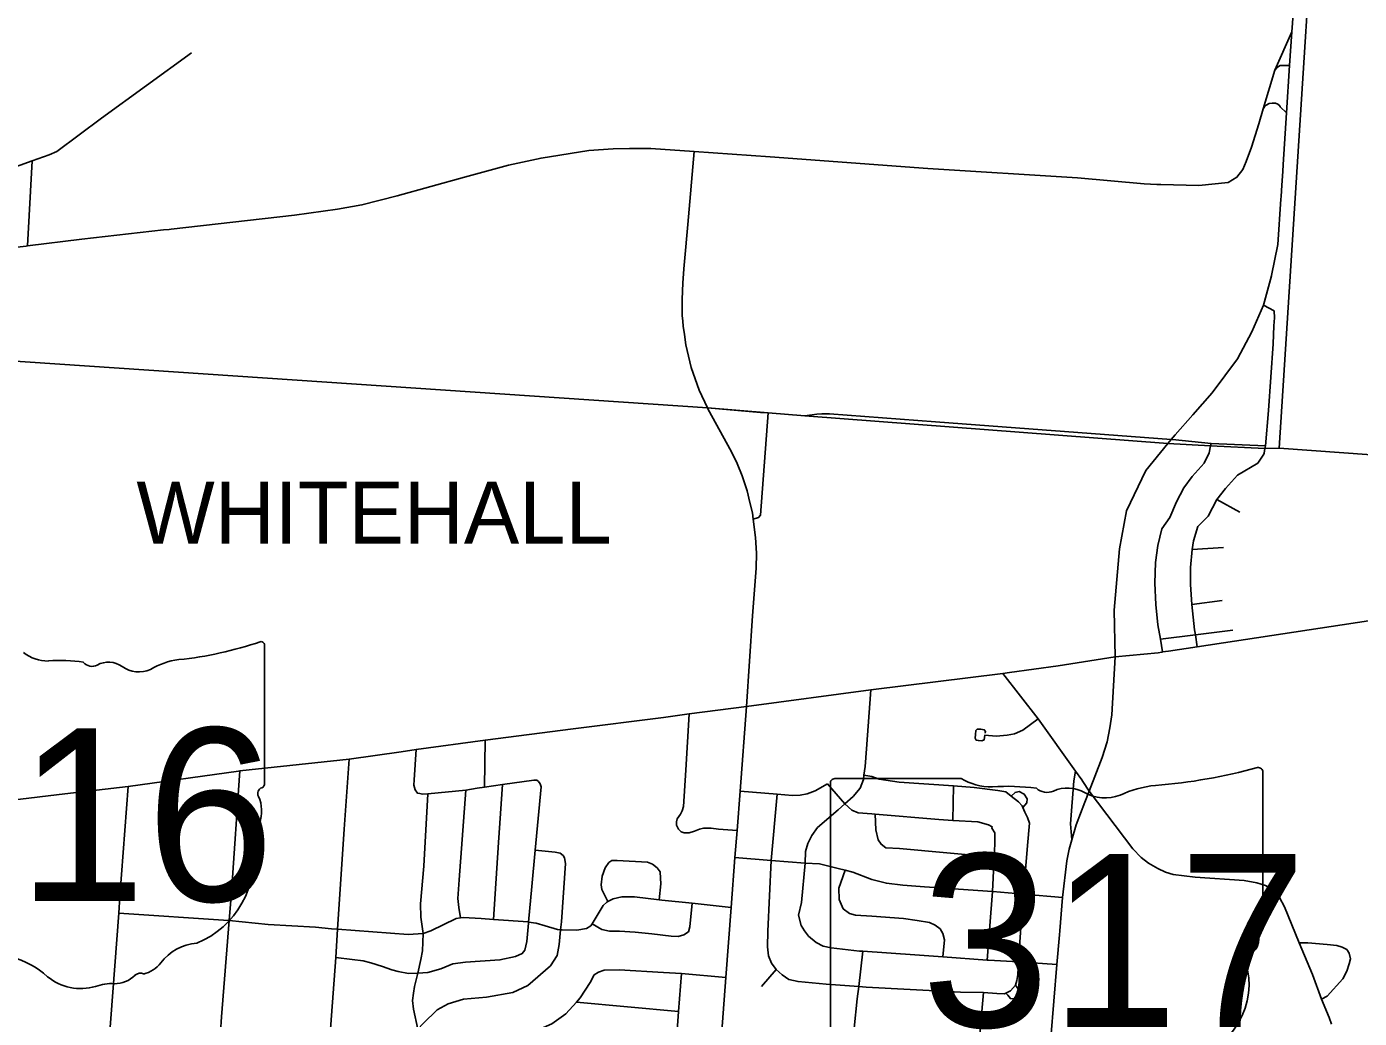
# Model space of a CAD drawing. Extents: x 1755200 to 1902939, y 644115 to 788070.
# Drawn here: x 1854921 to 1865650, y 717084 to 725068 of the extents above; entities that cross this region are included whole.
import ezdxf

# ---------------------------------------------------------------- set-up
doc = ezdxf.new("R2010")
doc.units = 0
for name, color, linetype in [('GM_X_City_Street', 7, 'Continuous'), ('GM_X_Corporation_Text', 7, 'Continuous'), ('GM_X_State_Route', 7, 'Continuous'), ('GM_X_State_Shield', 7, 'Continuous'), ('GM_X_Township', 7, 'Continuous')]:
    doc.layers.add(name, color=color, linetype=linetype)

msp = doc.modelspace()

# ---------------------------------------------------------------- linework, layer by layer
at = {"layer": 'GM_X_City_Street'}
for points in [[(1864051, 723797), (1864359, 723788), (1864593, 723813), (1864664, 723856), (1864711, 723918), (1864738, 723982), (1864783, 724097), (1864840, 724285), (1864877, 724407), (1864971, 724717), (1865108, 725027)], [(1854284, 723539), (1854388, 723665), (1854466, 723737), (1854567, 723816), (1854772, 723919), (1854966, 723988), (1855101, 724036), (1855164, 724062), (1855524, 724331), (1856249, 724857)], [(1864971, 724717), (1864988, 724740), (1864999, 724748), (1865013, 724754), (1865022, 724755), (1865029, 724756), (1865088, 724755)], [(1864877, 724407), (1864888, 724423), (1864892, 724428), (1864900, 724435), (1864924, 724449), (1864948, 724452), (1864975, 724451), (1864993, 724444), (1865010, 724430), (1865014, 724423), (1865063, 724375)], [(1856083, 723438), (1857078, 723550), (1857423, 723598), (1857620, 723633), (1857905, 723706), (1858446, 723856), (1858799, 723953), (1859062, 724010), (1859448, 724071), (1859644, 724084), (1859774, 724086)], [(1859774, 724086), (1859807, 724087), (1859947, 724087), (1860295, 724064)], [(1860230, 723328), (1860243, 723475), (1860295, 724064)], [(1860295, 724064), (1860907, 724019), (1862175, 723925), (1863380, 723850), (1863918, 723802), (1864019, 723798), (1864051, 723797)], [(1854928, 723304), (1854966, 723988)], [(1853515, 723025), (1853685, 723023), (1853753, 723024), (1853887, 723056), (1853929, 723066), (1854372, 723191), (1854502, 723223), (1854551, 723234), (1854685, 723263), (1854803, 723290), (1854819, 723291), (1854916, 723302), (1854928, 723304), (1855365, 723357), (1856022, 723431), (1856069, 723436), (1856083, 723438)], [(1860213, 723118), (1860225, 723266), (1860230, 723324), (1860230, 723328)], [(1860203, 722696), (1860199, 722742), (1860198, 722872), (1860204, 723006), (1860213, 723115), (1860213, 723118)], [(1864963, 722660), (1864966, 722724), (1864964, 722780), (1864879, 722826)], [(1860406, 721991), (1860402, 721998), (1860334, 722142), (1860271, 722324), (1860228, 722506), (1860218, 722590), (1860206, 722658), (1860203, 722696)], [(1864883, 721633), (1864890, 721673), (1864894, 721694), (1864919, 721979), (1864957, 722515), (1864963, 722660)], [(1860402, 721998), (1860829, 721963)], [(1860715, 719595), (1860765, 720325), (1860795, 720708), (1860798, 720830), (1860790, 720955), (1860770, 721104), (1860764, 721153), (1860743, 721237), (1860721, 721330), (1860681, 721452), (1860641, 721550), (1860595, 721646), (1860406, 721991)], [(1860770, 721104), (1860813, 721117), (1860828, 721134), (1860890, 721958)], [(1860829, 721963), (1860890, 721958), (1861185, 721935), (1861204, 721938)], [(1861204, 721938), (1861282, 721948), (1861324, 721951), (1861384, 721952), (1862238, 721886), (1864135, 721745), (1864145, 721744)], [(1864065, 720034), (1864049, 720136), (1864029, 720252), (1864013, 720416), (1864004, 720587), (1864008, 720755), (1864028, 720891), (1864059, 721025), (1864125, 721116), (1864179, 721243), (1864237, 721354), (1864303, 721446), (1864401, 721554), (1864442, 721637), (1864452, 721692), (1864456, 721713)], [(1864145, 721744), (1864456, 721713), (1864894, 721694)], [(1864345, 720076), (1864330, 720171), (1864324, 720212), (1864301, 720416), (1864290, 720577), (1864292, 720713), (1864305, 720858), (1864315, 720929), (1864349, 721045), (1864433, 721128), (1864504, 721262), (1864574, 721351), (1864668, 721457), (1864834, 721554), (1864882, 721626), (1864883, 721633)], [(1864504, 721262), (1864687, 721160)], [(1864305, 720858), (1864557, 720876)], [(1864301, 720416), (1864545, 720448)], [(1864049, 720136), (1864330, 720171), (1864632, 720209)], [(1863425, 718991), (1863417, 719004), (1863365, 719074), (1863064, 719495), (1862780, 719861)], [(1861216, 717747), (1861184, 717790), (1861157, 717831), (1861135, 717915), (1861160, 718016), (1861189, 718334), (1861191, 718427), (1861210, 718492), (1861241, 718556), (1861288, 718621), (1861454, 718762), (1861508, 718810), (1861575, 718871), (1861631, 718937), (1861657, 719007), (1861662, 719041), (1861672, 719111), (1861682, 719255), (1861716, 719730)], [(1860052, 711084), (1860055, 711107), (1860064, 711233), (1860092, 711537), (1860128, 712001), (1860141, 712209), (1860174, 712565), (1860251, 713477), (1860253, 713524), (1860310, 714273), (1860368, 715070), (1860409, 715537), (1860428, 715834), (1860449, 716129), (1860493, 716659), (1860550, 717412), (1860592, 717976), (1860621, 718378), (1860641, 718596), (1860664, 718914), (1860715, 719595)], [(1860641, 718596), (1860490, 718607), (1860432, 718615), (1860392, 718615), (1860369, 718615), (1860338, 718607), (1860297, 718592), (1860254, 718578), (1860215, 718577), (1860189, 718587), (1860168, 718606), (1860152, 718639), (1860152, 718665), (1860158, 718691), (1860184, 718727), (1860199, 718755), (1860210, 718789), (1860229, 719081), (1860255, 719536)], [(1862639, 719379), (1862640, 719393), (1862630, 719408), (1862602, 719412), (1862574, 719411), (1862563, 719401), (1862560, 719370), (1862558, 719340), (1862564, 719324), (1862584, 719320), (1862612, 719318), (1862629, 719326), (1862636, 719364), (1862726, 719356), (1862814, 719364), (1862873, 719376), (1862940, 719404), (1863064, 719495)], [(1858608, 718945), (1858613, 719324)], [(1858057, 719248), (1858041, 719004), (1858038, 718962), (1858048, 718925), (1858067, 718898), (1858085, 718894)], [(1857183, 712685), (1857197, 712881), (1857199, 712956), (1857193, 713044), (1857181, 713127), (1857151, 713241), (1857132, 713311), (1857122, 713352), (1857118, 713399), (1857116, 713464), (1857125, 713531), (1857146, 713815), (1857167, 714104), (1857276, 715622), (1857348, 716662), (1857354, 716821), (1857409, 717574), (1857423, 717802), (1857478, 718606), (1857518, 719171)], [(1856277, 714152), (1856277, 714158), (1856361, 715335), (1856388, 715683), (1856432, 716249), (1856464, 716725), (1856489, 717096), (1856551, 717871), (1856570, 718101), (1856636, 719076)], [(1858085, 718894), (1858108, 718890), (1858151, 718891), (1858456, 718922), (1858547, 718936), (1858608, 718945), (1858751, 718966), (1859003, 719003), (1859029, 719002), (1859041, 718992)], [(1858962, 717857), (1858962, 717859), (1858989, 718146), (1859016, 718438), (1859064, 718949), (1859056, 718972), (1859041, 718992)], [(1861662, 719041), (1861724, 719031), (1861783, 719011), (1861945, 718986), (1862382, 718955), (1862548, 718943), (1862739, 718919), (1862805, 718907), (1862848, 718874)], [(1863335, 718522), (1863326, 718649), (1863352, 718996), (1863365, 719074)], [(1865427, 717038), (1865406, 717091), (1865346, 717238), (1865272, 717436), (1865166, 717693), (1865049, 717981), (1865007, 718057), (1864948, 718119), (1864895, 718154), (1864824, 718175), (1864722, 718193), (1864329, 718221), (1864152, 718243), (1864089, 718262), (1864027, 718290), (1863954, 718333), (1863894, 718379), (1863827, 718448), (1863475, 718913), (1863425, 718991)], [(1855307, 712777), (1855385, 713888), (1855403, 714221), (1855414, 714411), (1855479, 715287), (1855512, 715750), (1855530, 716007), (1855577, 716790), (1855581, 716871), (1855662, 717931), (1855672, 718065), (1855739, 718952)], [(1858018, 716455), (1858049, 716433), (1858081, 716424), (1858133, 716438), (1858162, 716461), (1858185, 716497), (1858196, 716538), (1858194, 716589), (1858186, 716651), (1858070, 716996), (1858034, 717157), (1858028, 717227), (1858034, 717287), (1858042, 717340), (1858071, 717448), (1858095, 717557), (1858108, 717627), (1858112, 717767), (1858095, 717898), (1858092, 718006), (1858119, 718309), (1858151, 718891)], [(1858414, 717894), (1858399, 717976), (1858391, 718049), (1858402, 718199), (1858456, 718922)], [(1858679, 717881), (1858719, 718500), (1858751, 718966)], [(1860664, 718914), (1860962, 718888), (1861087, 718877), (1861149, 718882), (1861205, 718892), (1861268, 718915), (1861368, 718973)], [(1860956, 717478), (1860918, 717529), (1860894, 717588), (1860886, 717660), (1860889, 717786), (1860914, 718355), (1860962, 718888)], [(1861368, 718973), (1861508, 718810), (1861564, 718759), (1861615, 718739), (1861725, 718730), (1861751, 718728), (1862264, 718685), (1862378, 718678), (1862580, 718667), (1862665, 718643), (1862693, 718626), (1862692, 718616)], [(1862378, 718678), (1862382, 718955)], [(1862942, 718781), (1862973, 718820), (1862975, 718852), (1862953, 718889), (1862911, 718910), (1862879, 718903), (1862848, 718874)], [(1862882, 717350), (1862893, 717390), (1862900, 717437), (1862907, 717538), (1862925, 717816), (1862947, 718084), (1862979, 718475), (1862994, 718655), (1862979, 718702), (1862958, 718743), (1862942, 718781), (1862936, 718795), (1862907, 718828), (1862848, 718874)], [(1861751, 718728), (1861757, 718603), (1861777, 718522), (1861800, 718486), (1861839, 718458), (1861947, 718451), (1862711, 718383)], [(1862654, 717553), (1862696, 718105), (1862711, 718383), (1862713, 718413), (1862715, 718511), (1862715, 718579), (1862692, 718616)], [(1857354, 716821), (1857816, 716791), (1857898, 716817), (1857940, 716841), (1857987, 716889), (1858070, 716996), (1858113, 717042), (1858225, 717154), (1858313, 717201), (1858438, 717238), (1858622, 717256), (1858836, 717292), (1858955, 717349), (1859138, 717508), (1859191, 717591), (1859209, 717680), (1859220, 717797), (1859226, 717860), (1859260, 718332), (1859251, 718377), (1859240, 718395), (1859216, 718414), (1859175, 718423), (1859016, 718438)], [(1859601, 718024), (1859552, 718121), (1859545, 718158), (1859553, 718230), (1859577, 718297), (1859608, 718338), (1859631, 718354), (1859675, 718354), (1859919, 718341), (1859960, 718326), (1859997, 718295), (1860021, 718264), (1860025, 718212), (1860026, 718166), (1860014, 718038)], [(1860621, 718378), (1860914, 718355), (1861189, 718334), (1861303, 718328), (1861454, 718291), (1861510, 718276), (1861571, 718260), (1861726, 718203), (1861843, 718172), (1861975, 718156), (1862150, 718143), (1862696, 718105), (1862700, 718105), (1862947, 718084), (1863261, 718057)], [(1862298, 717579), (1862310, 717715), (1862296, 717768), (1862275, 717806), (1862235, 717834), (1862190, 717857), (1862089, 717872), (1861979, 717887), (1861725, 717906), (1861595, 717916), (1861546, 717928), (1861495, 717967), (1861463, 718040), (1861460, 718133), (1861477, 718178), (1861510, 718276)], [(1857374, 717806), (1857423, 717802), (1857993, 717760), (1858112, 717767), (1858174, 717789), (1858379, 717889), (1858414, 717894), (1858435, 717897), (1858581, 717889), (1858679, 717881), (1858958, 717860), (1858962, 717859), (1859024, 717850), (1859095, 717828), (1859195, 717799), (1859220, 717797), (1859231, 717796), (1859350, 717793), (1859427, 717808), (1859464, 717829), (1859474, 717846), (1859506, 717900), (1859562, 717993), (1859593, 718020), (1859601, 718024), (1859644, 718047), (1859713, 718063), (1859815, 718062), (1860014, 718038), (1860034, 718035), (1860279, 718011), (1860592, 717976)], [(1855662, 717931), (1856545, 717872), (1856551, 717871), (1856865, 717839), (1857246, 717819), (1857374, 717806)], [(1859474, 717846), (1859551, 717799), (1859612, 717787), (1859694, 717785), (1859820, 717779), (1859954, 717765), (1860110, 717745), (1860166, 717743), (1860212, 717756), (1860249, 717781), (1860260, 717820), (1860279, 718011)], [(1857409, 717574), (1857541, 717558), (1857630, 717546), (1857692, 717530), (1857785, 717501), (1857862, 717476), (1857913, 717462), (1857995, 717445), (1858071, 717448), (1858151, 717452), (1858256, 717484), (1858352, 717523), (1858454, 717536), (1858731, 717554), (1858856, 717582), (1858911, 717605), (1858932, 717634), (1858948, 717704), (1858961, 717851), (1858962, 717857)], [(1861216, 717747), (1861277, 717695), (1861334, 717665), (1861398, 717651), (1861625, 717625), (1861653, 717626), (1862072, 717596), (1862298, 717579), (1862654, 717553), (1862664, 717553), (1862907, 717538), (1863216, 717519)], [(1861576, 715736), (1861577, 715742), (1861579, 715766), (1861602, 716029), (1861621, 716244), (1861625, 716332), (1861640, 716622), (1861640, 716688), (1861641, 716708), (1861630, 716767), (1861581, 716946), (1861583, 717006), (1861608, 717242), (1861620, 717341), (1861653, 717626)], [(1865346, 717238), (1865390, 717263), (1865516, 717401), (1865549, 717463), (1865569, 717523), (1865578, 717564), (1865569, 717608), (1865549, 717638), (1865512, 717656), (1865470, 717671), (1865392, 717680), (1865236, 717693), (1865166, 717693)], [(1858418, 716344), (1858445, 716444), (1858463, 716587), (1858467, 716621), (1858481, 716735), (1858529, 716846), (1858572, 716903), (1858645, 716935), (1858782, 716945), (1858934, 716961), (1859016, 716986), (1859057, 716999), (1859149, 717039), (1859261, 717120), (1859347, 717215), (1859377, 717249), (1859458, 717373), (1859490, 717434), (1859525, 717457), (1859571, 717471), (1859691, 717474), (1860049, 717452), (1860194, 717444), (1860550, 717412)], [(1860035, 716223), (1860069, 716291), (1860079, 716352), (1860124, 716507), (1860139, 716686), (1860146, 716837), (1860168, 717140), (1860194, 717444)], [(1860836, 717341), (1860956, 717478)], [(1860956, 717478), (1861003, 717434), (1861058, 717398), (1861132, 717380), (1861357, 717360), (1861620, 717341), (1861679, 717336), (1862440, 717296), (1862624, 717293), (1862732, 717284), (1862794, 717282), (1862804, 717287), (1862843, 717305), (1862882, 717350)], [(1862559, 715750), (1862560, 715766), (1862563, 715792), (1862548, 715856), (1862526, 715965), (1862526, 715971), (1862527, 716025), (1862596, 716957), (1862624, 717293)], [(1862804, 717287), (1862820, 717271), (1862841, 717243), (1862869, 717240), (1862893, 717263), (1862906, 717295), (1862901, 717325), (1862882, 717350)], [(1859347, 717215), (1860168, 717140)]]:
    msp.add_lwpolyline(points, dxfattribs=at)
at = {"layer": 'GM_X_State_Route'}
for points in [[(1865108, 725027), (1865145, 725525), (1865269, 727286)], [(1865036, 723959), (1865063, 724375), (1865088, 724755), (1865108, 725027)], [(1865033, 723903), (1865036, 723959)], [(1865026, 723791), (1865033, 723903)], [(1865018, 723678), (1865020, 723701), (1865026, 723791)], [(1864944, 723065), (1864994, 723315), (1865018, 723678)], [(1864167, 721782), (1864309, 721943), (1864465, 722119), (1864670, 722393), (1864786, 722612), (1864879, 722826), (1864944, 723062), (1864944, 723065)], [(1863684, 719995), (1863677, 720369), (1863720, 720865), (1863775, 721170), (1863932, 721496), (1864108, 721712), (1864135, 721745), (1864167, 721782)], [(1864115, 720041), (1864345, 720076), (1865723, 720284)], [(1862833, 719868), (1863225, 719923), (1863684, 719995)], [(1863238, 717788), (1863261, 718057), (1863296, 718352), (1863315, 718446), (1863335, 718522), (1863370, 718642), (1863441, 718824), (1863475, 718913), (1863580, 719185), (1863619, 719311), (1863642, 719422), (1863658, 719528), (1863684, 719995)], [(1863684, 719995), (1864030, 720028), (1864061, 720033)], [(1864061, 720033), (1864065, 720034), (1864115, 720041)], [(1857936, 719230), (1858057, 719248), (1858613, 719324), (1859320, 719416), (1860047, 719506), (1860255, 719536), (1860715, 719595), (1861716, 719730), (1862780, 719861), (1862833, 719868)], [(1855228, 718891), (1855739, 718952), (1856627, 719075), (1856636, 719076), (1857518, 719171), (1857936, 719230)], [(1849883, 718142), (1850216, 718190), (1850555, 718232), (1850829, 718313), (1850873, 718319), (1851596, 718421), (1851930, 718468), (1852168, 718501), (1852241, 718512), (1852574, 718560), (1852988, 718611), (1853319, 718652), (1853705, 718700), (1854074, 718749), (1854469, 718802), (1854805, 718842), (1855227, 718891), (1855228, 718891)], [(1863102, 715953), (1863165, 716912), (1863166, 716926), (1863216, 717519), (1863235, 717756), (1863238, 717788)]]:
    msp.add_lwpolyline(points, dxfattribs=at)
at = {"layer": 'GM_X_State_Shield'}
for p, q in [((1856836, 718976), (1856836, 720081)), ((1862446, 719015), (1861426, 719015)), ((1864873, 717962), (1864873, 719068)), ((1856836, 718976), (1856836, 718976)), ((1861392, 718979), (1861392, 716866)), ((1864872, 717962), (1864873, 717962))]:
    msp.add_line(p, q, dxfattribs=at)
for centre, radius, start, end in [((1855845, 722910), 2953, 275.8445, 288.9065), ((1856806, 720086), 31, 351.8621, 97.738), ((1855089, 720274), 313, 231.6195, 271.1119), ((1855193, 718843), 1123, 80.4867, 94.9883), ((1856221, 719383), 594, 97.3462, 120.7689), ((1855448, 720008), 90.3, 219.7921, 297.1024), ((1855580, 719764), 188, 54.4667, 119.1411), ((1855823, 720099), 226, 233.8562, 294.8282), ((1856829, 718895), 48, 107.944, 210.337), ((1856803, 718972), 33.2, 289.6038, 7.7341), ((1856524, 718755), 288, 340.033, 23.6496), ((1856948, 718513), 210, 136.8065, 186.9296), ((1856010, 718373), 739, 292.3089, 8.9858), ((1856321, 717286), 404, 94.4031, 142.5768), ((1854635, 716930), 667, 47.1842, 75.836), ((1855809, 717674), 239, 282.8732, 323.2771), ((1855356, 717747), 423, 230.7004, 286.2918), ((1855632, 717589), 226, 268.777, 315.5493), ((1855836, 717384), 63.5, 65.7517, 132.6484), ((1855601, 717016), 348, 85.6951, 111.2099)]:
    msp.add_arc(centre, radius, start, end, dxfattribs=at)
for centre, major_axis, start_param, end_param in [((1863633, 721896), (3691, 0), 4.814394, 5.042369), ((1864834, 719072), (38.7, 0), 6.141152, 7.989035), ((1861432, 718983), (40.3, 0), 1.712693, 3.28349), ((1862688, 719261), (391, 0), 4.042523, 4.731795), ((1862818, 717829), (1404, 0), 1.404758, 1.657858), ((1863137, 718994), (113, 0), 3.836095, 5.185415), ((1863302, 718750), (235, 0), 0.950623, 2.079405), ((1863605, 719085), (282, 0), 4.081561, 5.145723), ((1864104, 718370), (743, 0), 1.699011, 2.107814), ((1864864, 717881), (60, 0), 1.883978, 3.671073), ((1864831, 717958), (41.5, 0), 5.05454, 6.418171), ((1864482, 717741), (360, 0), 5.934695, 6.695948), ((1865011, 717500), (262, 0), 2.387724, 3.262537), ((1863839, 717359), (923, 0), 5.101752, 6.440018)]:
    msp.add_ellipse(centre, major_axis=major_axis, ratio=0.8, start_param=start_param, end_param=end_param, dxfattribs=at)
at = {"layer": 'GM_X_Township'}
for points in [[(1865005, 721674), (1865437, 728430)], [(1852558, 722529), (1860402, 721998), (1860890, 721958), (1861185, 721935), (1864108, 721712), (1864452, 721692), (1864890, 721673), (1865005, 721674), (1869019, 721386), (1869118, 721378), (1869254, 721373), (1869316, 721374), (1869370, 721369), (1869844, 721348), (1870289, 721311), (1872212, 721093), (1874254, 720949), (1875526, 720860)]]:
    msp.add_lwpolyline(points, dxfattribs=at)

# ---------------------------------------------------------------- texts
at = {"layer": 'GM_X_Corporation_Text'}
msp.add_text('WHITEHALL', height=500, rotation=0, dxfattribs=at).set_placement((1855804, 720906))
at = {"layer": 'GM_X_State_Shield'}
for s, p in [('16', (1854846, 718028)), ('317', (1862122, 717015))]:
    msp.add_text(s, height=1392.2, dxfattribs=at).set_placement(p)

doc.saveas('drawing.dxf')
